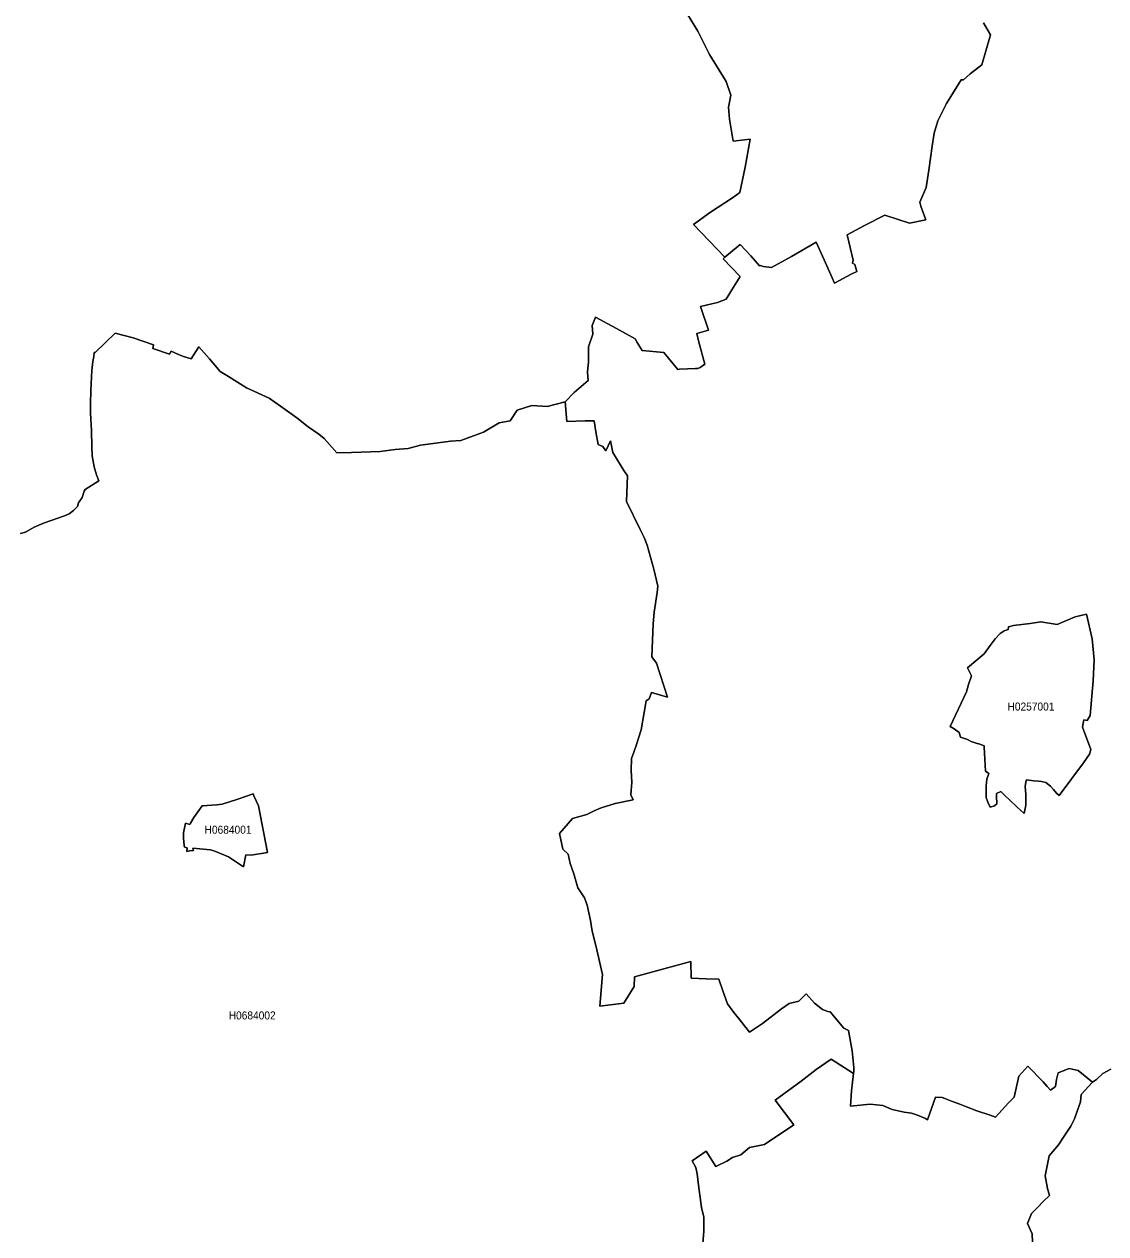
# Model space of a CAD drawing. Extents: x 369010 to 739155, y 6377141 to 6616555.
# Drawn here: x 595705 to 609220, y 6539637 to 6554753 of the extents above; entities that cross this region are included whole.
import ezdxf
from ezdxf.enums import TextEntityAlignment as Align

# ---------------------------------------------------------------- set-up
doc = ezdxf.new("R2010")
doc.units = 0
doc.header["$LTSCALE"] = 40
doc.layers.add('1', color=7, linetype='Continuous', lineweight=13)
doc.layers.add('2', color=7, linetype='Continuous')

msp = doc.modelspace()

# ---------------------------------------------------------------- linework, layer by layer
at = {"layer": '1'}
for points in [[(604092.75, 6550449), (604120.22, 6550451.15), (604149.51, 6550464.39), (604209.1, 6550504.94), (604131.97, 6550796.22), (604109.96, 6550886.75), (604256.93, 6550927.47), (604156.8, 6551224.71), (604367.15, 6551275.69), (604474.56, 6551315.57), (604547.72, 6551435.07), (604649.67, 6551599.25), (604440.14, 6551821.35), (604458.51, 6551841.21), (604069.41, 6552251.33), (604282.08, 6552402.6), (604554.5, 6552584), (604646.52, 6552650.69), (604715.04, 6552963.99), (604774.95, 6553316.02), (604562.94, 6553292.02), (604541.43, 6553417.14), (604516.1, 6553566.43), (604506.67, 6553715.88), (604534.14, 6553863.84), (604474.89, 6554036.79), (604269.34, 6554375.25), (604122.04, 6554664.71), (603996.26, 6554870.43)], [(603996.26, 6554870.43), (604122.04, 6554664.71), (604269.34, 6554375.25), (604474.89, 6554036.79), (604534.14, 6553863.84), (604506.67, 6553715.88), (604516.1, 6553566.43), (604541.43, 6553417.14), (604562.94, 6553292.02), (604774.95, 6553316.02), (604715.04, 6552963.99), (604646.52, 6552650.69), (604554.5, 6552584), (604282.08, 6552402.6), (604069.41, 6552251.33), (604458.51, 6551841.21), (604628.15, 6551980.24), (604650.66, 6551997.78), (604785.38, 6551860.08), (604892.79, 6551731.82), (604905.04, 6551736.45), (604939.96, 6551726.35), (605040.75, 6551712.78), (605290.99, 6551851.31), (605601.48, 6552028.9), (605701.94, 6551809.77), (605799.92, 6551582.53), (605829.21, 6551515.01), (606039.73, 6551627.71), (606109.41, 6551660.82), (606082.43, 6551748.2), (606053.47, 6551767.73), (606062.74, 6551804.47), (605989.26, 6552122.24), (606205.57, 6552237.6), (606456.97, 6552368.18), (606765.3, 6552266.06), (606969.37, 6552309.26), (606907.31, 6552477.58), (606896.88, 6552530.21), (606976.82, 6552713.42), (607009.42, 6552928.08), (607048.32, 6553226.98), (607076.78, 6553390.17), (607123.12, 6553543.75), (607229.38, 6553762.72), (607410.77, 6554055.33), (607441.55, 6554058.47), (607523.48, 6554130.96), (607671.94, 6554246.32), (607777.2, 6554618.37), (607690.97, 6554768.98)], [(607690.97, 6554768.98), (607777.2, 6554618.37), (607671.94, 6554246.32), (607523.48, 6554130.96), (607441.55, 6554058.47), (607410.77, 6554055.33), (607229.38, 6553762.72), (607123.12, 6553543.75), (607076.78, 6553390.17), (607048.32, 6553226.98), (607009.42, 6552928.08), (606976.82, 6552713.42), (606896.88, 6552530.21), (606907.31, 6552477.58), (606969.37, 6552309.26), (606765.3, 6552266.06), (606456.97, 6552368.18), (606205.57, 6552237.6), (605989.26, 6552122.24), (606062.74, 6551804.47), (606053.47, 6551767.73), (606082.43, 6551748.2)], [(606082.43, 6551748.2), (606109.41, 6551660.82), (606039.73, 6551627.71), (605829.21, 6551515.01), (605799.92, 6551582.53), (605701.94, 6551809.77), (605601.48, 6552028.9), (605290.99, 6551851.31), (605040.75, 6551712.78), (604939.96, 6551726.35), (604905.04, 6551736.45), (604892.79, 6551731.82), (604785.38, 6551860.08), (604650.66, 6551997.78), (604628.15, 6551980.24), (604458.51, 6551841.21)], [(604458.51, 6551841.21), (604440.14, 6551821.35), (604649.67, 6551599.25), (604547.72, 6551435.07), (604474.56, 6551315.57), (604367.15, 6551275.69), (604156.8, 6551224.71), (604256.93, 6550927.47), (604109.96, 6550886.75), (604131.97, 6550796.22), (604209.1, 6550504.94), (604149.51, 6550464.39), (604120.22, 6550451.15), (604092.75, 6550449), (603992.62, 6550448), (603893.81, 6550441.55), (603870.97, 6550437.24), (603697.52, 6550649.42), (603427.59, 6550673.91), (603364.86, 6550776.2), (603337.88, 6550820.72), (603106.01, 6550950.97), (602845.51, 6551091.48), (602802.31, 6550987.55), (602808.6, 6550878.81), (602755.31, 6550720.59), (602755.47, 6550535.06), (602743.56, 6550405.63), (602751, 6550301.53), (602579.05, 6550150.26), (602464.52, 6550031.76), (602485.21, 6549785.82), (602715.42, 6549795.59), (602827.47, 6549797.07), (602848.32, 6549658.88), (602878.44, 6549501.32), (602936.7, 6549477.49), (602974.77, 6549422.21), (603029.55, 6549545.67), (603060.17, 6549398.54), (603195.71, 6549175.77), (603244.21, 6549108.25), (603232.29, 6548788.33), (603403.75, 6548436.8), (603453.57, 6548339.81), (603488.99, 6548242.99), (603574.55, 6547940.62), (603621.72, 6547730.26), (603614.94, 6547652.14), (603577.37, 6547404.22), (603562.64, 6547260.89), (603548.24, 6546847.46), (603606.99, 6546767.19), (603744.36, 6546344.16), (603544.93, 6546402.42), (603512.32, 6546324.3), (603475.75, 6546296.67), (603450.09, 6546150.53), (603414.84, 6545934.05), (603350.79, 6545740.08), (603322.32, 6545655.01), (603294.52, 6545576.89), (603289.06, 6545427.27), (603296.67, 6545280.64), (603287.07, 6545123.08), (603316.2, 6545059.36), (603088.96, 6545015.83), (602915.52, 6544961.21), (602825.32, 6544921), (602733.46, 6544878.63), (602557.7, 6544827.16), (602392.19, 6544639.31), (602436.38, 6544442.52), (602500.76, 6544382.12), (602526.08, 6544266.1), (602573.42, 6544133.69), (602621.08, 6543960.25), (602705.99, 6543835.95), (602738.43, 6543741.95), (602779.97, 6543550.29), (602801.65, 6543420.37), (602847, 6543241.63), (602929.42, 6542878.51), (602896.32, 6542481.63), (603196.71, 6542520.36), (603326.3, 6542729.56), (603332.42, 6542846.9), (603695.54, 6542947.2), (604035.81, 6543040.54), (604038.63, 6542830.35), (604226.8, 6542824.72), (604385.85, 6542820.75), (604433.35, 6542675.11), (604493.27, 6542509.77), (604572.87, 6542402.52), (604647.18, 6542310.5), (604703.46, 6542237.35), (604768.5, 6542154.93), (604929.04, 6542266.31), (605169.18, 6542449.19)], [(595660.15, 6548390.13), (595721.88, 6548405.19), (595831.45, 6548466.75), (595947.8, 6548515.74), (596209.46, 6548607.43), (596266.72, 6548635.73), (596321.67, 6548674.96), (596371.16, 6548725.77), (596384.4, 6548770.29), (596429.08, 6548837.32), (596452.58, 6548915.27), (596465.16, 6548939.27), (596637.29, 6549046.02), (596607.5, 6549123.14), (596580.85, 6549220.62), (596555.86, 6549357.33), (596550.4, 6549469.54), (596544.27, 6549673.44), (596533.19, 6549892.24), (596533.52, 6550009.91), (596536, 6550177.24), (596549.57, 6550425), (596561.49, 6550537.87), (596575.06, 6550599.93), (596579.86, 6550651.08), (596593.93, 6550649.42), (596843.67, 6550890.89), (597065.94, 6550831.97), (597318.83, 6550745.91), (597312.87, 6550700.06), (597522.57, 6550630.39), (597539.95, 6550668.29), (597635.11, 6550623.6), (597696.35, 6550601.26), (597791.18, 6550572.63), (597888.33, 6550721.25), (598019.74, 6550570.14), (598153.63, 6550413.58), (598256.41, 6550348.37), (598482.99, 6550207.69), (598766.5, 6550080.25), (598908.33, 6549979.96), (599112.23, 6549833.15), (599254.4, 6549721.6), (599387.8, 6549629.75), (599452.01, 6549575.3), (599486.11, 6549536.41), (599613.55, 6549395.07), (599795.27, 6549401.02), (600152.76, 6549411.78), (600341.43, 6549438.59), (600500.98, 6549451.83), (600656.06, 6549490.4), (600815.6, 6549513.57), (601030.92, 6549542.2), (601159.68, 6549551.63), (601443.19, 6549655.4), (601641.3, 6549770.43), (601777.51, 6549797.07), (601864.57, 6549931.46), (602049.27, 6549989.72), (602241.75, 6549974), (602464.52, 6550031.76), (602579.05, 6550150.26), (602751, 6550301.53), (602743.56, 6550405.63), (602755.47, 6550535.06), (602755.31, 6550720.59), (602808.6, 6550878.81), (602802.31, 6550987.55), (602845.51, 6551091.48), (603106.01, 6550950.97), (603337.88, 6550820.72), (603364.86, 6550776.2), (603427.59, 6550673.91), (603697.52, 6550649.42), (603870.97, 6550437.24), (603893.81, 6550441.55), (603992.62, 6550448), (604092.75, 6550449)], [(599452.01, 6549575.3), (599387.8, 6549629.75), (599254.4, 6549721.6), (599112.23, 6549833.15), (598908.33, 6549979.96), (598766.5, 6550080.25), (598482.99, 6550207.69), (598256.41, 6550348.37), (598153.63, 6550413.58), (598019.74, 6550570.14), (597888.33, 6550721.25), (597791.18, 6550572.63), (597696.35, 6550601.26), (597635.11, 6550623.6), (597539.95, 6550668.29), (597522.57, 6550630.39), (597312.87, 6550700.06), (597318.83, 6550745.91), (597065.94, 6550831.97), (596843.67, 6550890.89), (596593.93, 6550649.42), (596579.86, 6550651.08), (596575.06, 6550599.93), (596561.49, 6550537.87), (596549.57, 6550425), (596536, 6550177.24), (596533.52, 6550009.91), (596533.19, 6549892.24), (596544.27, 6549673.44), (596550.4, 6549469.54), (596555.86, 6549357.33), (596580.85, 6549220.62), (596607.5, 6549123.14), (596637.29, 6549046.02), (596465.16, 6548939.27), (596452.58, 6548915.27), (596429.08, 6548837.32), (596384.4, 6548770.29), (596371.16, 6548725.77), (596321.67, 6548674.96), (596266.72, 6548635.73), (596209.46, 6548607.43), (595947.8, 6548515.74), (595831.45, 6548466.75), (595721.88, 6548405.19), (595660.15, 6548390.13)], [(606066.05, 6541639.22), (606072.84, 6541669.84), (606070.02, 6541714.36), (606050.16, 6541924.71), (606005.31, 6542177.11), (605948.54, 6542206.07), (605774.93, 6542412.95), (605745.97, 6542416.76), (605680.76, 6542439.43), (605579.96, 6542521.35), (605477.85, 6542636.54), (605384.01, 6542542.7), (605261.53, 6542515.89), (605169.18, 6542449.19), (604929.04, 6542266.31), (604768.5, 6542154.93), (604703.46, 6542237.35), (604647.18, 6542310.5), (604572.87, 6542402.52), (604493.27, 6542509.77), (604433.35, 6542675.11), (604385.85, 6542820.75), (604226.8, 6542824.72), (604038.63, 6542830.35), (604035.81, 6543040.54), (603695.54, 6542947.2), (603332.42, 6542846.9), (603326.3, 6542729.56), (603196.71, 6542520.36), (602896.32, 6542481.63), (602929.42, 6542878.51), (602847, 6543241.63), (602801.65, 6543420.37), (602779.97, 6543550.29), (602738.43, 6543741.95), (602705.99, 6543835.95), (602621.08, 6543960.25), (602573.42, 6544133.69), (602526.08, 6544266.1), (602500.76, 6544382.12), (602436.38, 6544442.52), (602392.19, 6544639.31), (602557.7, 6544827.16), (602733.46, 6544878.63), (602825.32, 6544921), (602915.52, 6544961.21), (603088.96, 6545015.83), (603316.2, 6545059.36), (603287.07, 6545123.08), (603296.67, 6545280.64), (603289.06, 6545427.27), (603294.52, 6545576.89), (603322.32, 6545655.01), (603350.79, 6545740.08), (603414.84, 6545934.05), (603450.09, 6546150.53), (603475.75, 6546296.67), (603512.32, 6546324.3), (603544.93, 6546402.42), (603744.36, 6546344.16), (603606.99, 6546767.19), (603548.24, 6546847.46), (603562.64, 6547260.89), (603577.37, 6547404.22), (603614.94, 6547652.14), (603621.72, 6547730.26), (603574.55, 6547940.62), (603488.99, 6548242.99), (603453.57, 6548339.81), (603403.75, 6548436.8), (603232.29, 6548788.33), (603244.21, 6549108.25), (603195.71, 6549175.77), (603060.17, 6549398.54), (603029.55, 6549545.67), (602974.77, 6549422.21), (602936.7, 6549477.49), (602878.44, 6549501.32), (602848.32, 6549658.88), (602827.47, 6549797.07), (602715.42, 6549795.59), (602485.21, 6549785.82), (602464.52, 6550031.76), (602241.75, 6549974), (602049.27, 6549989.72), (601864.57, 6549931.46), (601777.51, 6549797.07), (601641.3, 6549770.43), (601443.19, 6549655.4), (601159.68, 6549551.63), (601030.92, 6549542.2), (600815.6, 6549513.57), (600656.06, 6549490.4), (600500.98, 6549451.83), (600341.43, 6549438.59), (600152.76, 6549411.78), (599795.27, 6549401.02), (599613.55, 6549395.07), (599486.11, 6549536.41), (599452.01, 6549575.3)], [(605169.18, 6542449.19), (605261.53, 6542515.89), (605384.01, 6542542.7), (605477.85, 6542636.54), (605579.96, 6542521.35), (605680.76, 6542439.43), (605745.97, 6542416.76), (605774.93, 6542412.95), (605948.54, 6542206.07), (606005.31, 6542177.11), (606050.16, 6541924.71), (606070.02, 6541714.36), (606072.84, 6541669.84), (606066.05, 6541639.22), (606044.04, 6541424.89), (606031.29, 6541232.9), (606275.41, 6541256.57), (606435.62, 6541241.01), (606549.82, 6541191.69), (606698.61, 6541157.1), (606792.12, 6541142.71), (606867.42, 6541120.69), (606965.07, 6541076.67), (606993.87, 6541062.93), (607093.33, 6541344.45), (607175.92, 6541342.14), (607206.7, 6541327.57), (607292.1, 6541294.64), (607397.7, 6541256.24), (607480.78, 6541222.97), (607607.89, 6541175.48), (607774.88, 6541119.7), (607843.56, 6541093.05), (608002.12, 6541274.12), (608073.45, 6541345.12), (608134.35, 6541605.95), (608245.9, 6541730.41), (608435.57, 6541538.09), (608486.71, 6541478.35), (608527.59, 6541433.5), (608590.32, 6541479.67), (608605.71, 6541564.08), (608624.74, 6541647.49), (608762.11, 6541701.78), (608874.98, 6541679.1), (609054.89, 6541530.81), (609102.88, 6541566.4), (609183.98, 6541639.55), (609282.79, 6541694.83)], [(604176.33, 6539409.05), (604195.52, 6539671.37), (604198.67, 6539845.15), (604167.88, 6539966.3), (604129.16, 6540246.83), (604113.6, 6540386.52), (604096.55, 6540466.12), (604053.02, 6540547.06), (604224.65, 6540670.85), (604349.11, 6540477.54), (604483.67, 6540546.23), (604555.49, 6540592.24), (604660.59, 6540625.17), (604766.84, 6540715.04), (604954.69, 6540752.78), (605320.29, 6540997.56), (605089.41, 6541309.04), (605414.63, 6541545.87), (605601.81, 6541688.54), (605787.34, 6541820.28), (606066.05, 6541639.22)], [(608435.57, 6541538.09), (608245.9, 6541730.41), (608134.35, 6541605.95), (608073.45, 6541345.12), (608002.12, 6541274.12), (607843.56, 6541093.05), (607774.88, 6541119.7), (607607.89, 6541175.48), (607480.78, 6541222.97), (607397.7, 6541256.24), (607292.1, 6541294.64), (607206.7, 6541327.57), (607175.92, 6541342.14), (607093.33, 6541344.45), (606993.87, 6541062.93), (606965.07, 6541076.67), (606867.42, 6541120.69), (606792.12, 6541142.71), (606698.61, 6541157.1), (606549.82, 6541191.69), (606435.62, 6541241.01), (606275.41, 6541256.57), (606031.29, 6541232.9), (606044.04, 6541424.89), (606066.05, 6541639.22), (605787.34, 6541820.28), (605601.81, 6541688.54), (605414.63, 6541545.87), (605089.41, 6541309.04), (605320.29, 6540997.56), (604954.69, 6540752.78), (604766.84, 6540715.04), (604660.59, 6540625.17), (604555.49, 6540592.24), (604483.67, 6540546.23), (604349.11, 6540477.54), (604224.65, 6540670.85), (604053.02, 6540547.06), (604096.55, 6540466.12), (604113.6, 6540386.52), (604129.16, 6540246.83), (604167.88, 6539966.3), (604198.67, 6539845.15), (604195.52, 6539671.37), (604176.33, 6539409.05)], [(608318.06, 6539227.33), (608298.04, 6539637.28), (608241.27, 6539767.04), (608292.91, 6539891.16), (608371.36, 6539970.77), (608435.9, 6540040.78), (608515.01, 6540117.74), (608489.52, 6540202.81), (608463.71, 6540360.86), (608511.54, 6540610.94), (608628.22, 6540750.46), (608683.33, 6540830.4), (608781.14, 6540981.01), (608828.64, 6541075.84), (608905.11, 6541285.7), (608910.73, 6541379.54), (609054.89, 6541530.81), (608874.98, 6541679.1), (608762.11, 6541701.78), (608624.74, 6541647.49), (608605.71, 6541564.08), (608590.32, 6541479.67), (608527.59, 6541433.5), (608486.71, 6541478.35), (608435.57, 6541538.09)], [(609282.79, 6541694.83), (609183.98, 6541639.55), (609102.88, 6541566.4), (609054.89, 6541530.81), (608910.73, 6541379.54), (608905.11, 6541285.7), (608828.64, 6541075.84), (608781.14, 6540981.01), (608683.33, 6540830.4), (608628.22, 6540750.46), (608511.54, 6540610.94), (608463.71, 6540360.86), (608489.52, 6540202.81)], [(608489.52, 6540202.81), (608515.01, 6540117.74), (608435.9, 6540040.78), (608371.36, 6539970.77), (608292.91, 6539891.16), (608241.27, 6539767.04), (608298.04, 6539637.28), (608318.06, 6539227.33)]]:
    msp.add_lwpolyline(points, dxfattribs=at)
for points in [[(608978.26, 6547378.73), (609047.44, 6547072.71), (609074.75, 6546807.58), (609060.18, 6546549.22), (609024.27, 6546115.44), (608988.35, 6546052.71), (608943.34, 6546060.33), (608929.1, 6545969.3), (609034.36, 6545690.76), (609016.16, 6545630.68), (608943.01, 6545522.27), (608637.32, 6545114.64), (608603.06, 6545143.76), (608565.16, 6545189.44), (608529.58, 6545231.32), (608468.84, 6545275.67), (608418.19, 6545290.9), (608380.13, 6545292.06), (608319.39, 6545299.67), (608226.87, 6545309.76), (608223.23, 6545299.83), (608211.15, 6545230.82), (608219.59, 6545128.54), (608219.59, 6544992), (608200.72, 6544888.56), (608109.2, 6544973.96), (608022.14, 6545055.55), (607966.04, 6545107.85), (607907.45, 6545164.29), (607853.33, 6545139.13), (607853.16, 6545104.04), (607859.29, 6545009.54), (607827.84, 6544983.72), (607775.38, 6544968.5), (607743.93, 6545032.21), (607726.72, 6545087.33), (607723.41, 6545166.11), (607723.08, 6545222.38), (607724.23, 6545233.3), (607733.17, 6545318.87), (607756.34, 6545389.7), (607718.61, 6545416.52), (607701.23, 6545719.22), (607699.41, 6545735.77), (607678.56, 6545743.72), (607634.86, 6545761.43), (607612.35, 6545764.24), (607538.21, 6545788.9), (607489.72, 6545814.88), (607403.82, 6545844.01), (607386.77, 6545903.43), (607323.38, 6545947.78), (607276.88, 6545975.26), (607479.62, 6546411.36), (607505.77, 6546500.07), (607541.19, 6546610.96), (607493.36, 6546708.6), (607700.9, 6546883.05), (607775.54, 6546990.79), (607839.26, 6547070.73), (607899.01, 6547139.25), (607951.8, 6547170.03), (608000.13, 6547187.57), (608004.43, 6547222.83), (608068.15, 6547237.22), (608275.69, 6547263.37), (608406.11, 6547282.57), (608611.5, 6547252.95), (608836.42, 6547347.28)], [(608978.26, 6547378.73), (608836.42, 6547347.28), (608611.5, 6547252.95), (608406.11, 6547282.57), (608275.69, 6547263.37), (608068.15, 6547237.22), (608004.43, 6547222.83), (608000.13, 6547187.57), (607951.8, 6547170.03), (607899.01, 6547139.25), (607839.26, 6547070.73), (607775.54, 6546990.79), (607700.9, 6546883.05), (607493.36, 6546708.6), (607541.19, 6546610.96), (607505.77, 6546500.07), (607479.62, 6546411.36), (607276.88, 6545975.26), (607323.38, 6545947.78), (607386.77, 6545903.43), (607403.82, 6545844.01), (607489.72, 6545814.88), (607538.21, 6545788.9), (607612.35, 6545764.24), (607634.86, 6545761.43), (607678.56, 6545743.72), (607699.41, 6545735.77), (607701.23, 6545719.22), (607718.61, 6545416.52), (607756.34, 6545389.7), (607733.17, 6545318.87), (607724.23, 6545233.3), (607723.08, 6545222.38), (607723.41, 6545166.11), (607726.72, 6545087.33), (607743.93, 6545032.21), (607775.38, 6544968.5), (607827.84, 6544983.72), (607859.29, 6545009.54), (607853.16, 6545104.04), (607853.33, 6545139.13), (607907.45, 6545164.29), (607966.04, 6545107.85), (608022.14, 6545055.55), (608109.2, 6544973.96), (608200.72, 6544888.56), (608219.59, 6544992), (608219.59, 6545128.54), (608211.15, 6545230.82), (608223.23, 6545299.83), (608226.87, 6545309.76), (608319.39, 6545299.67), (608380.13, 6545292.06), (608418.19, 6545290.9), (608468.84, 6545275.67), (608529.58, 6545231.32), (608565.16, 6545189.44), (608603.06, 6545143.76), (608637.32, 6545114.64), (608943.01, 6545522.27), (609016.16, 6545630.68), (609034.36, 6545690.76), (608929.1, 6545969.3), (608943.34, 6546060.33), (608988.35, 6546052.71), (609024.27, 6546115.44), (609060.18, 6546549.22), (609074.75, 6546807.58), (609047.44, 6547072.71)], [(597784.89, 6544770.39), (597822.79, 6544837.75), (597927.39, 6544985.54), (598113.91, 6544997.79), (598179.29, 6545004.74), (598363.99, 6545062.5), (598567.89, 6545136.32), (598573.85, 6545109.17), (598632.93, 6544984.38), (598745.31, 6544401.98), (598541.08, 6544369.54), (598476.2, 6544372.52), (598443.6, 6544224.22), (598258.23, 6544348.68), (598087.43, 6544417.04), (598034.31, 6544434.41), (597813.36, 6544456.59), (597821.3, 6544425.81), (597772.64, 6544421.67), (597737.72, 6544415.38), (597742.03, 6544458.74), (597709.09, 6544467.68), (597703.96, 6544490.52), (597697.67, 6544581.55), (597697.51, 6544584.03), (597694.53, 6544649.74), (597718.86, 6544770.39), (597776.62, 6544751.19)], [(597784.89, 6544770.39), (597776.62, 6544751.19), (597718.86, 6544770.39), (597694.53, 6544649.74), (597697.51, 6544584.03), (597697.67, 6544581.55), (597703.96, 6544490.52), (597709.09, 6544467.68), (597742.03, 6544458.74), (597737.72, 6544415.38), (597772.64, 6544421.67), (597821.3, 6544425.81), (597813.36, 6544456.59), (598034.31, 6544434.41), (598087.43, 6544417.04), (598258.23, 6544348.68), (598443.6, 6544224.22), (598476.2, 6544372.52), (598541.08, 6544369.54), (598745.31, 6544401.98), (598632.93, 6544984.38), (598573.85, 6545109.17), (598567.89, 6545136.32), (598363.99, 6545062.5), (598179.29, 6545004.74), (598113.91, 6544997.79), (597927.39, 6544985.54), (597822.79, 6544837.75)]]:
    msp.add_lwpolyline(points, close=True, dxfattribs=at)

# ---------------------------------------------------------------- texts
at = {"layer": '2', "width": 0.95}
for s, p in [('H0257001', (608284.79, 6546175.58)), ('H0684001', (598252.37, 6544636.73)), ('H0684002', (598553.85, 6542316.15))]:
    msp.add_text(s, height=100, dxfattribs=at).set_placement(p, align=Align.CENTER)

doc.saveas('drawing.dxf')
